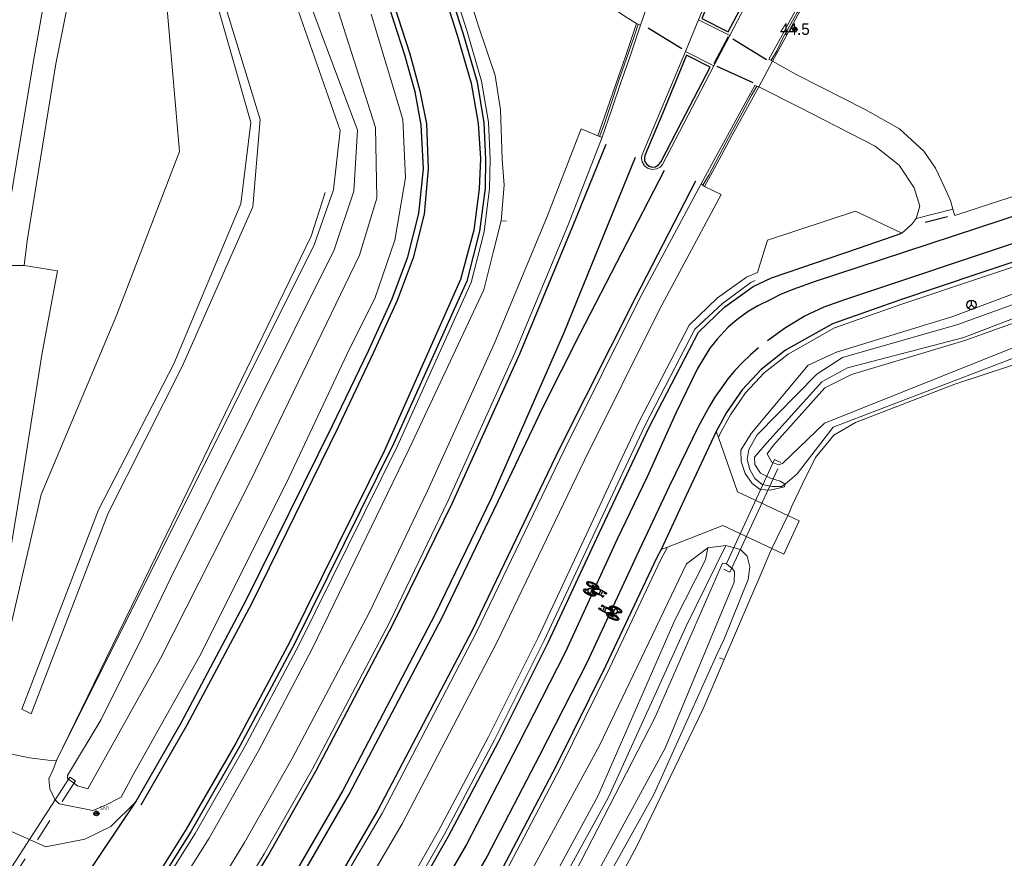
# Model space of a CAD drawing. Header units: metres. Extents: x 169249 to 194689, y 406250 to 412203.
# Tile 293 of 442: x 187762 to 187849, y 410382 to 410455. Entities that reach past the tile are written whole.
import ezdxf
from ezdxf.enums import TextEntityAlignment as Align

# ---------------------------------------------------------------- set-up
doc = ezdxf.new("R2010")
doc.units = ezdxf.units.M
doc.linetypes.add('BGT_NLCS_N264$0$AM-AS', pattern=[16, 10, -2, 2, -2])
doc.layers.get('0').update_dxf_attribs({"linetype": 'CONTINUOUS'})
for name, color, linetype, lineweight in [('BGT_NLCS_N264$0$B-WE-AM-AS_KUNSTWERK_DUIKER-GV', 252, 'BGT_NLCS_N264$0$AM-AS', 18), ('BGT_NLCS_N264$0$B-WE-FV-GELEIDING_WILDRASTER-G', 252, 'CONTINUOUS', 18), ('BGT_NLCS_N264$0$B-WE-GW-TALUD_KRUIN-G', 252, 'CONTINUOUS', 18), ('BGT_NLCS_N264$0$B-WE-GW-TALUD_TEEN-G', 252, 'CONTINUOUS', 18), ('BGT_NLCS_N264$0$B-WE-GW-WATERGANG_INSTEEK-G', 252, 'CONTINUOUS', 18), ('BGT_NLCS_N264$0$B-WE-GW-WATERGANG_SLOOT_BODEM-G', 252, 'CONTINUOUS', 18), ('BGT_NLCS_N264$0$B-WE-IE-TERREINAFSCHEIDING_KUNSTMATIG_HEKWERK-G', 252, 'BGT_NLCS_N264$0$IE-TERREINAFSCHEIDING-KUNSTMATIG', 18), ('BGT_NLCS_N264$0$B-WE-OG-BREUKLIJN-G', 252, 'CONTINUOUS', 18), ('BGT_NLCS_N264$0$B-WE-OG-TOPOGRAFIE_WEG_BERM-GV', 252, 'CONTINUOUS', 18), ('BGT_NLCS_N264$0$B-WE-OG-TOPOGRAFIE_WEG_RIJWEG-GV', 252, 'CONTINUOUS', 18), ('BGT_NLCS_N264$0$B-WE-OG-TOPOGRAFIE_WEG_RIJWIELPAD-GV', 252, 'CONTINUOUS', 18), ('BGT_NLCS_N264$0$B-WE-OG-TOPOGRAFIE_WEG_VERHARD-G', 252, 'CONTINUOUS', 18), ('BGT_NLCS_N264$0$B-WE-VW-BEWEGWIJZERING_DRAAGCONSTRUCTIE-S', 252, 'CONTINUOUS', 25), ('BGT_NLCS_N264$0$B-WE-VW-MARKERING_SYMBOOL-S', 252, 'CONTINUOUS', 25), ('BGT_NLCS_N264$0$B-WE-VW-VERKEERSTEKEN_BORD-S', 252, 'CONTINUOUS', 25), ('X-XX-AL-REFERENTIE-G', 7, 'CONTINUOUS', 18)]:
    doc.layers.add(name, color=color, linetype=linetype, lineweight=lineweight)
for name, color, linetype in [('BGT_NLCS_N264$0$B-WE-IE-MEUBILAIR_WEGMEUBILAIR-S', 252, 'CONTINUOUS'), ('BGT_NLCS_N264$0$B-WE-OG-TOPOGRAFIE_WEG_RIJWEG-G', 252, 'CONTINUOUS'), ('BGT_NLCS_N264$0$B-WE-OG-TOPOGRAFIE_WEG_VERKEERSEILAND-GV', 252, 'CONTINUOUS'), ('BGT_NLCS_N264$0$B-WE-VW-MARKERING-G', 252, 'CONTINUOUS'), ('BGT_NLCS_N264$0$Label_Puntobject', 252, 'CONTINUOUS')]:
    doc.layers.add(name, color=color, linetype=linetype)
doc.styles.add('BGT_NLCS_N264$0$NLCS-ISO', font='NLCS-ISO.ttf')
doc.styles.add('BGT_NLCS_N264$0$STANDARD', font='txt')
doc.linetypes.add('BGT_NLCS_N264$0$IE-TERREINAFSCHEIDING-KUNSTMATIG', pattern='A,4,[82,NLCS.SHX,S=0.75,R=90,X=0,Y=0],4,-2', length=10)

# ---------------------------------------------------------------- blocks, each defined once
blk = doc.blocks.new('BGT_NLCS_N264$0$SIE-WEG_WEGWIJZER-SO')
for q in [(-0.292, -0.292), (0, 0.412), (0.292, -0.292)]:
    blk.add_line((0, 0), q)
blk.add_circle((0, 0), 0.413)
blk = doc.blocks.new('BGT_NLCS_N264$0$SIE-WEG_STRAATNAAMBORD_PAAL-SO')
blk.add_line((-0.3, 0), (0.3, 0))
for radius in [0.2, 0.0745]:
    blk.add_circle((0, 0), radius)
at = {"style": 'BGT_NLCS_N264$0$NLCS-ISO'}
blk.add_attdef('STRAATNAAMBORD', (0.278, 0.289), '', height=0.35, dxfattribs=at)
blk = doc.blocks.new('BGT_NLCS_N264$0$B-SVW-MARKERING_SYMBOOL_FIETS_2.0')
at = {"flags": 128}
for points in [[(-0.294, 1.135), (-0.218, 1.908), (-0.199, 1.963, -0.414214), (-0.126, 2), (-0.089, 2), (-0.089, 1.835), (-0.126, 1.835, 0.281777), (-0.185, 1.799), (-0.203, 1.596), (0.149, 1.596), (0.159, 1.733), (0.112, 1.78), (0.112, 1.853), (0.241, 1.853, -0.548946), (0.259, 1.835), (0.223, 1.67), (0.204, 1.688), (0.186, 1.541), (0.262, 1.135)], [(-0.302, 1.145, 0.22312), (-0.365, 1.174, 0.22312), (-0.427, 1.145, 0.090648), (-0.507, 1.002, 0.047451), (-0.549, 0.828, 0.035374), (-0.566, 0.587, 0.035374), (-0.549, 0.347, 0.047451), (-0.507, 0.172, 0.090648), (-0.427, 0.029, 0.22312), (-0.365, 0, 0.22312), (-0.302, 0.029, 0.090648), (-0.222, 0.172, 0.047451), (-0.18, 0.347, 0.035374), (-0.163, 0.587, 0.035374), (-0.18, 0.828, 0.047451), (-0.222, 1.002, 0.038864), (-0.25, 1.067), (-0.242, 1.161), (0.002, 0.525), (0.002, 0.44, 0.544665), (0.057, 0.385), (0.141, 0.403, 0.008345), (0.148, 0.347, 0.047451), (0.19, 0.172, 0.090648), (0.27, 0.029, 0.22312), (0.333, 0, 0.22312), (0.395, 0.029, 0.090648), (0.475, 0.172, 0.047451), (0.517, 0.347, 0.035374), (0.534, 0.587, 0.035374), (0.517, 0.828, 0.047451), (0.475, 1.002, 0.090648), (0.395, 1.145, 0.22312), (0.333, 1.174, 0.22312), (0.27, 1.145)]]:
    blk.add_lwpolyline(points, format="xyb", dxfattribs=at)
for points in [[(-0.266, 0.883), (-0.273, 0.807), (-0.31, 0.624), (-0.346, 0.55, -0.162278), (-0.365, 0.532, -0.720759), (-0.383, 0.55), (-0.383, 0.661), (-0.346, 0.752), (-0.313, 1.004, 0.01664), (-0.327, 1.026, 0.24906), (-0.365, 1.046, 0.24906), (-0.403, 1.026, 0.080527), (-0.455, 0.912, 0.039407), (-0.482, 0.776, 0.028874), (-0.493, 0.587, 0.028874), (-0.482, 0.399, 0.039407), (-0.455, 0.263, 0.080527), (-0.403, 0.149, 0.24906), (-0.365, 0.128, 0.24906), (-0.327, 0.149, 0.080527), (-0.274, 0.263, 0.039407), (-0.247, 0.399, 0.028874), (-0.236, 0.587, 0.028874), (-0.247, 0.776, 0.030907)], [(0.216, 1.062, 0.035986), (0.19, 1.002, 0.047451), (0.148, 0.828, 0.021905), (0.133, 0.679), (0.094, 0.679), (0.168, 1.303)], [(0.461, 0.587, 0.028874), (0.45, 0.776, 0.039407), (0.423, 0.912, 0.080527), (0.371, 1.026, 0.24906), (0.333, 1.046, 0.24906), (0.295, 1.026, 0.080527), (0.242, 0.912, 0.039407), (0.215, 0.776, 0.014843), (0.207, 0.679), (0.333, 0.679, -0.414214), (0.369, 0.642), (0.369, 0.532), (0.333, 0.459), (0.213, 0.419, 0.003097), (0.215, 0.399, 0.039407), (0.242, 0.263, 0.080527), (0.295, 0.149, 0.24906), (0.333, 0.128, 0.24906), (0.371, 0.149, 0.080527), (0.423, 0.263, 0.039407), (0.45, 0.399, 0.028874)]]:
    blk.add_lwpolyline(points, format="xyb", close=True, dxfattribs=at)
blk.add_lwpolyline([(-0.231, 1.286), (0.002, 0.679), (0.039, 0.679), (0.131, 1.431), (-0.218, 1.431)], close=True, dxfattribs=at)
for centre, start, end in [((-0.652, 0.855), 38.12736, 39.6888), ((0.62, 0.855), 140.3112, 141.87264)]:
    blk.add_arc(centre, 0.455, start, end)
blk = doc.blocks.new('BGT_NLCS_N264$0$SIE-WEG_PAAL_ALGEMEEN_TYPE_02-SO')
at = {"ltscale": 0.5}
h = blk.add_hatch(color=256, dxfattribs=at)
h.paths.add_polyline_path([(0, 0), (0.1875, 0, 0.4142136), (0, 0.1875)])
h.paths.add_polyline_path([(0, -0.1875), (0, 0), (-0.1875, 0, 0.4142136)])
for p, q in [((-0.1875, 0), (0.1875, 0)), ((0, -0.1875), (0, 0.1875))]:
    blk.add_line(p, q, dxfattribs=at)
blk.add_circle((0, 0), 0.1875, dxfattribs=at)
blk = doc.blocks.new('BGT_NLCS_N264')
at = {"layer": 'BGT_NLCS_N264$0$B-WE-AM-AS_KUNSTWERK_DUIKER-GV'}
for points in [[(187823.937, 410407.08, 9.681), (187824.481, 410406.827, 9.681), (187828.955, 410416.458, 9.643), (187828.411, 410416.71, 9.643), (187823.937, 410407.08, 9.681)], [(187756.537, 410373.555, 9.871), (187757.041, 410373.229, 9.871), (187766.928, 410388.47, 9.872), (187766.425, 410388.797, 9.872), (187756.537, 410373.555, 9.871)]]:
    blk.add_polyline3d(points, dxfattribs=at)
at = {"layer": 'BGT_NLCS_N264$0$B-WE-FV-GELEIDING_WILDRASTER-G'}
for p, q in [((187804.352, 410437.702, 11.222), (187804.844, 410437.679, 11.279)), ((187828.18, 410408.884, 10.617), (187829.575, 410411.809, 10.73)), ((187829.575, 410411.809, 10.73), (187829.744, 410412.164, 10.744)), ((187829.744, 410412.164, 10.744), (187829.924, 410412.613, 10.749)), ((187828.006, 410408.52, 10.603), (187828.18, 410408.884, 10.617)), ((187823.961, 410399.145, 10.52), (187823.571, 410399.28, 10.551))]:
    blk.add_line(p, q, dxfattribs=at)
for points in [[(187804.352, 410437.702, 11.222), (187804.612, 410440.844, 11.234), (187804.454, 410443.121, 11.242), (187804.302, 410447.45, 11.273), (187803.826, 410450.485, 11.237), (187802.387, 410454.734, 11.242), (187798.008, 410468.616, 11.301), (187795.046, 410477.246, 11.227), (187794.372, 410480.189, 11.251), (187794.519, 410483.038, 11.247), (187795.71, 410485.999, 11.284), (187797.313, 410488.576, 11.279)], [(187760.116, 410355.949, 11.332), (187762.186, 410358.685, 11.349), (187767.669, 410366.329, 11.303), (187769.36, 410368.754, 11.278), (187772.691, 410373.961, 11.336), (187778.669, 410383.419, 11.396), (187783.003, 410391.108, 11.342), (187787.742, 410400.066, 11.317), (187796.255, 410417.658, 11.221), (187802.849, 410431.633, 11.268), (187803.646, 410434.906, 11.244), (187804.352, 410437.702, 11.222)], [(187823.961, 410399.145, 10.52), (187827.4, 410407.114, 10.591), (187828.006, 410408.52, 10.603)], [(187717.533, 410267.063, 10.828), (187723.916, 410271.78, 10.814), (187729.591, 410276.128, 10.837), (187735.743, 410281.02, 10.896), (187741.565, 410286.263, 10.858), (187746.857, 410291.242, 10.813), (187752.083, 410296.08, 10.803), (187757.808, 410301.708, 10.768), (187763.513, 410307.551, 10.717), (187769.203, 410313.77, 10.773), (187774.633, 410320.001, 10.796), (187779.779, 410326.238, 10.752), (187784.525, 410332.248, 10.732), (187789.594, 410339.146, 10.741), (187794.506, 410346.027, 10.716), (187798.687, 410352.179, 10.651), (187802.909, 410358.92, 10.624), (187806.574, 410365.234, 10.615), (187810.523, 410371.934, 10.651), (187816.322, 410382.772, 10.58), (187822.128, 410394.808, 10.563), (187823.961, 410399.145, 10.52)]]:
    blk.add_polyline3d(points, dxfattribs=at)
at = {"layer": 'BGT_NLCS_N264$0$B-WE-GW-TALUD_KRUIN-G'}
blk.add_line((187824.113, 410409.151, 10.908), (187822.544, 410408.96, 11.002), dxfattribs=at)
for points in [[(187769.797, 410412.002, 13.943), (187776.314, 410424.904, 14.012), (187782.505, 410438.919, 13.913), (187783.171, 410446.617, 14), (187779.266, 410459.328, 13.639), (187778.969, 410459.399, 13.61), (187778.707, 410459.11, 13.681), (187782.355, 410446.348, 14.016), (187781.471, 410439.184, 13.955), (187775.567, 410425.127, 13.971), (187768.935, 410412.305, 13.971), (187762.186, 410394.783, 12.216), (187763.022, 410394.347, 12.216), (187769.797, 410412.002, 13.943)], [(187829.352, 410414.552, 10.686), (187829.291, 410414.318, 10.759), (187828.014, 410414.029, 10.934), (187827.154, 410414.068, 10.908), (187826.439, 410414.598, 10.882), (187825.822, 410415.476, 10.955), (187825.459, 410416.556, 10.964), (187825.447, 410417.55, 11.007), (187826.339, 410419.001, 10.907), (187831.352, 410425.01, 10.963), (187833.868, 410426.145, 10.905), (187844.089, 410429.282, 10.974), (187853.473, 410432.805, 10.971), (187855.447, 410433.41, 10.974), (187857.516, 410434.251, 11.015), (187863.754, 410436.212, 10.986), (187868.837, 410439.845, 11.027), (187873.296, 410444.797, 11.033), (187875.187, 410444.791, 10.732)], [(187822.544, 410408.96, 11.002), (187820.656, 410407.552, 11.078), (187813.018, 410391.562, 11.197), (187805.098, 410377.005, 11.228), (187796.452, 410362.269, 11.218), (187786.467, 410347.519, 11.275), (187775.272, 410332.721, 11.252), (187762.677, 410317.489, 11.212), (187750.976, 410305.405, 11.194), (187737.08, 410292.179, 11.229), (187721.937, 410279.512, 11.204), (187707.394, 410268.937, 11.2), (187705.405, 410266.681, 11.215), (187703.785, 410264.286, 11.203), (187702.755, 410261.044, 11.124), (187702.875, 410256.53, 10.776), (187703.333, 410254.528, 10.757), (187703.573, 410254.146, 10.754)]]:
    blk.add_polyline3d(points, dxfattribs=at)
at = {"layer": 'BGT_NLCS_N264$0$B-WE-GW-TALUD_TEEN-G'}
blk.add_polyline3d([(187765.242, 410390.264, 10.807), (187764.511, 410390.295, 10.828), (187762.863, 410390.488, 11.045), (187761.189, 410390.83, 11.082), (187760.113, 410391.436, 11.039), (187759.271, 410392.546, 10.902), (187759.981, 410396.781, 11.09), (187763.888, 410413.642, 10.784), (187770.524, 410429.366, 10.757), (187776.06, 410443.802, 10.806), (187774.582, 410461.044, 10.901), (187775.155, 410462.696, 11.02), (187775.876, 410463.598, 11.059), (187777.614, 410464.886, 11.04), (187779.357, 410465.008, 10.926), (187780.709, 410464.632, 10.884), (187782.283, 410463.839, 10.806), (187783.447, 410462.95, 10.778), (187784.463, 410462.086, 10.77)], dxfattribs=at)
at = {"layer": 'BGT_NLCS_N264$0$B-WE-GW-WATERGANG_INSTEEK-G'}
for points in [[(187765.242, 410390.264, 10.807), (187764.947, 410389.454, 10.798), (187764.562, 410388.653, 10.838), (187764.658, 410387.754, 10.884), (187765.112, 410386.826, 10.958), (187765.476, 410386.454, 10.96), (187768.449, 410385.87, 11.033), (187769.507, 410386.311, 11.1), (187770.925, 410387.048, 11.166), (187772.03, 410389.05, 11.172), (187777.988, 410399.73, 11.166), (187785.671, 410415.104, 11.084), (187791.033, 410426.458, 11.118), (187793.259, 410430.867, 11.064), (187795.017, 410436.001, 11.032), (187795.939, 410441.475, 11.045), (187795.723, 410446.6, 11.059), (187792.92, 410455.854, 10.996)], [(187784.463, 410462.086, 10.77), (187790.189, 410445.642, 10.8), (187789.616, 410440.425, 10.8), (187787.899, 410435.589, 10.8), (187765.242, 410390.264, 10.807)], [(187829.352, 410414.552, 10.686), (187828.909, 410414.81, 10.649), (187828.055, 410415.07, 10.623), (187827.173, 410415.523, 10.664), (187826.671, 410416.275, 10.576), (187826.649, 410416.936, 10.655), (187827.714, 410418.19, 10.612), (187832.554, 410423.534, 10.576), (187834.835, 410424.768, 10.599), (187845.048, 410427.449, 10.587), (187855.527, 410431.444, 10.673), (187856.969, 410431.917, 10.673), (187858.519, 410432.433, 10.653), (187865.196, 410434.569, 10.596), (187869.638, 410437.691, 10.625), (187873.307, 410441.952, 10.679), (187875.187, 410444.791, 10.732)], [(187873.014, 410435.672, 10.762), (187866.569, 410431.474, 10.734), (187850.085, 410425.883, 10.73), (187833.572, 410419.547, 10.737), (187830.395, 410415.443, 10.679), (187829.352, 410414.552, 10.686)], [(187824.113, 410409.151, 10.908), (187820.628, 410402.08, 10.55), (187813.801, 410387.026, 10.555), (187805.554, 410372.046, 10.503), (187796.78, 410357.491, 10.564), (187788.765, 410345.584, 10.579), (187779.458, 410332.918, 10.529), (187768.442, 410319.618, 10.513), (187756.362, 410306.718, 10.513), (187745.314, 410296.193, 10.502), (187731.974, 410284.045, 10.503), (187717.969, 410272.754, 10.538), (187707.634, 410265.179, 10.488), (187705.684, 410262.844, 10.575), (187704.175, 410259.637, 10.626), (187703.894, 410257.194, 10.585), (187703.944, 410253.557, 10.75)], [(187760.638, 410306.58, 10.554), (187771.579, 410318.099, 10.632), (187782.15, 410330.75, 10.595), (187792.628, 410345.205, 10.583), (187801.611, 410359.062, 10.515), (187809.805, 410372.965, 10.515), (187817.798, 410387.259, 10.477), (187823.341, 410399.566, 10.546), (187823.96, 410400.876, 10.592), (187826.084, 410406.178, 10.638), (187826.237, 410407.283, 10.692), (187826.002, 410408.216, 10.799), (187825.399, 410408.812, 10.877), (187824.113, 410409.151, 10.908)]]:
    blk.add_polyline3d(points, dxfattribs=at)
at = {"layer": 'BGT_NLCS_N264$0$B-WE-GW-WATERGANG_SLOOT_BODEM-G'}
for points in [[(187787.707, 410463.422, 10.019), (187793.299, 410445.909, 10.086), (187793.427, 410439.703, 9.925), (187791.912, 410434.669, 10.082), (187782.341, 410414.895, 10.069), (187774.391, 410399.235, 10.085), (187767.991, 410387.76, 10.051), (187767.107, 410388.039, 9.927), (187766.747, 410388.301, 9.828), (187766.204, 410388.666, 9.91), (187766.227, 410388.948, 10.055), (187769.187, 410393.862, 10.044), (187772.893, 410401.345, 10.043), (187775.292, 410406.303, 10.06), (187789.68, 410435.16, 10.05), (187791.398, 410440.313, 9.95), (187791.716, 410445.658, 10.09), (187785.243, 410462.972, 10.019)], [(187872.261, 410436.379, 10.169), (187865.978, 410432.126, 10.068), (187849.745, 410426.672, 10.075), (187832.804, 410419.925, 10.022), (187829.111, 410416.373, 9.74), (187828.761, 410416.234, 9.738), (187828.176, 410416.471, 9.722), (187827.759, 410417.211, 9.839), (187828.301, 410417.987, 9.915), (187832.815, 410423.003, 9.933), (187835.169, 410424.197, 9.921), (187845.137, 410427.166, 10.032), (187856.283, 410431.177, 10.115), (187858.08, 410431.702, 10.083), (187858.692, 410431.886, 10.055), (187865.373, 410434.172, 10.042), (187869.833, 410437.288, 10.103), (187873.572, 410441.797, 10.192), (187874.545, 410441.202, 9.778), (187874.991, 410440.942, 9.836), (187875.651, 410439.979, 10.171), (187872.261, 410436.379, 10.169)], [(187809.873, 410378.491, 9.715), (187817.869, 410393.997, 9.64), (187823.816, 410407.617, 9.619), (187824.138, 410407.587, 9.676), (187824.687, 410407.144, 9.762), (187824.875, 410406.883, 9.864), (187824.862, 410405.948, 9.775), (187818.778, 410391.335, 9.833), (187810.102, 410375.409, 9.762)]]:
    blk.add_polyline3d(points, dxfattribs=at)
at = {"layer": 'BGT_NLCS_N264$0$B-WE-IE-TERREINAFSCHEIDING_KUNSTMATIG_HEKWERK-G'}
blk.add_polyline3d([(187829.924, 410412.613, 10.749), (187830.88, 410414.632, 10.691), (187832.017, 410416.894, 10.728), (187833.635, 410418.869, 10.691), (187835.516, 410419.957, 10.767), (187844.256, 410423.334, 10.732), (187858.438, 410427.995, 10.785), (187867.024, 410430.796, 10.919), (187869.381, 410432.076, 10.902), (187873.928, 410435.87, 10.878), (187877.926, 410440.377, 10.91), (187881.435, 410439.667, 10.963)], dxfattribs=at)
at = {"layer": 'BGT_NLCS_N264$0$B-WE-OG-BREUKLIJN-G'}
for points in [[(187828.111, 410451.815, 11.604), (187828.609, 410452.63, 11.714), (187829.179, 410453.802, 11.718), (187830.393, 410456.01, 11.75), (187831.652, 410458.038, 11.803), (187833.28, 410459.809, 11.827), (187835.226, 410461.32, 11.872), (187837.403, 410462.312, 11.887), (187839.66, 410462.881, 11.898), (187842.197, 410463.43, 11.897), (187844.686, 410464.234, 11.902), (187846.994, 410465.018, 11.894), (187849.35, 410465.5, 11.871), (187851.815, 410465.541, 11.832), (187854.207, 410465.177, 11.793), (187856.649, 410464.353, 11.732), (187857.714, 410463.819, 11.58)], [(187816.41, 410454.995, 11.552), (187816.08, 410453.987, 11.686), (187815.527, 410452.378, 11.665), (187814.719, 410450.076, 11.648), (187813.908, 410447.656, 11.639), (187813.382, 410446.075, 11.622), (187813.015, 410445.121, 11.452)], [(187822.091, 410440.845, 11.486), (187822.637, 410441.713, 11.634), (187823.217, 410442.819, 11.634), (187824.361, 410444.986, 11.651), (187825.562, 410447.187, 11.668), (187826.356, 410448.682, 11.685), (187826.843, 410449.54, 11.552)], [(187875.187, 410444.791, 10.732), (187873.884, 410444.527, 10.862), (187869.571, 410439.339, 10.74), (187864.25, 410435.371, 10.636), (187858.11, 410433.368, 10.703), (187856.58, 410432.836, 10.721), (187854.335, 410432.123, 10.726), (187844.522, 410428.579, 10.676), (187834.384, 410425.689, 10.686), (187832.112, 410424.205, 10.643), (187826.887, 410418.876, 10.713), (187826.159, 410417.595, 10.779), (187825.994, 410416.711, 10.802), (187826.23, 410415.848, 10.711), (187826.667, 410415.055, 10.747), (187827.322, 410414.515, 10.775), (187828.206, 410414.338, 10.786), (187829.03, 410414.356, 10.747), (187829.352, 410414.552, 10.686)], [(187788.886, 410440.177, 9.925), (187787.655, 410436.361, 10.082), (187773.493, 410407.176, 10.06), (187765.242, 410390.264, 10.807)], [(187822.544, 410408.96, 11.002), (187822.341, 410407.886, 10.71), (187819.636, 410402.594, 10.684), (187812.862, 410387.122, 10.643), (187804.858, 410372.388, 10.562), (187795.797, 410357.628, 10.605), (187787.904, 410346.006, 10.626), (187778.584, 410333.553, 10.631), (187767.342, 410319.939, 10.63), (187755.56, 410307.315, 10.579), (187744.497, 410296.454, 10.607), (187731.06, 410284.512, 10.599), (187717.385, 410273.608, 10.607), (187706.979, 410265.402, 10.557), (187705.306, 410263.492, 10.617), (187703.794, 410259.669, 10.679), (187703.491, 410257.265, 10.607), (187703.573, 410254.146, 10.754)]]:
    blk.add_polyline3d(points, dxfattribs=at)
at = {"layer": 'BGT_NLCS_N264$0$B-WE-OG-TOPOGRAFIE_WEG_BERM-GV'}
for p, q in [((187812.877, 410445.162, 11.434), (187813.015, 410445.121, 11.452)), ((187813.015, 410445.121, 11.452), (187813.255, 410445.049, 11.483)), ((187821.942, 410440.952, 11.484), (187822.091, 410440.845, 11.486)), ((187822.091, 410440.845, 11.486), (187822.25, 410440.729, 11.488))]:
    blk.add_line(p, q, dxfattribs=at)
for points in [[(187828.238, 410451.732, 11.571), (187829.411, 410453.862, 11.586), (187830.581, 410456.02, 11.615), (187831.759, 410458.055, 11.643), (187833.423, 410459.806, 11.677), (187835.459, 410461.238, 11.7), (187837.605, 410462.173, 11.716), (187839.862, 410462.719, 11.727), (187842.377, 410463.238, 11.73), (187844.935, 410464.067, 11.731), (187847.22, 410464.813, 11.723), (187849.548, 410465.319, 11.705), (187851.97, 410465.307, 11.686), (187854.357, 410464.88, 11.641), (187856.571, 410464.087, 11.56), (187857.475, 410463.813, 11.571), (187857.673, 410463.753, 11.574), (187857.714, 410463.819, 11.58)], [(187816.254, 410455.055, 11.551), (187815.293, 410452.145, 11.507), (187814.465, 410449.8, 11.498), (187813.668, 410447.426, 11.491), (187812.877, 410445.162, 11.434)], [(187822.25, 410440.729, 11.488), (187823.508, 410443.035, 11.505), (187824.665, 410445.236, 11.518), (187825.874, 410447.391, 11.522), (187827.023, 410449.475, 11.537)], [(187762.487, 410354.153, 11.563), (187762.493, 410354.161, 11.563), (187764.252, 410356.457, 11.567), (187770.918, 410365.928, 11.571), (187774.409, 410371.255, 11.584), (187777.27, 410375.622, 11.595), (187781.784, 410383.053, 11.61), (187785.982, 410390.426, 11.574), (187792.766, 410403.301, 11.545), (187797.874, 410413.95, 11.487), (187803.765, 410426.949, 11.477), (187808.398, 410438.082, 11.502), (187811.391, 410445.774, 11.483), (187812.877, 410445.162, 11.434)], [(187822.25, 410440.729, 11.488), (187823.705, 410440.008, 11.484), (187818.296, 410429.911, 11.467), (187811.698, 410416.647, 11.463), (187803.965, 410400.64, 11.642), (187795.663, 410384.683, 11.743), (187788.122, 410371.869, 11.748), (187783.981, 410365.192, 11.75), (187783.334, 410364.149, 11.75), (187774.805, 410351.902, 11.741), (187771.378, 410347.416, 11.739)], [(187839.593, 410436.61, 11.262), (187835.514, 410438.535, 11.364), (187827.79, 410435.994, 11.307), (187826.906, 410433.157, 11.272)], [(187773.91, 410345.497, 11.499), (187776.426, 410348.817, 11.492), (187784.622, 410360.542, 11.529), (187793.268, 410374.292, 11.505), (187798.86, 410384.074, 11.537), (187803.233, 410392.342, 11.522), (187807.605, 410401.074, 11.451), (187812.086, 410410.654, 11.353), (187814.74, 410416.336, 11.313), (187816.482, 410420.002, 11.287), (187820.897, 410428.513, 11.271), (187823.399, 410430.922, 11.264), (187825.943, 410432.747, 11.257), (187826.906, 410433.157, 11.272)]]:
    blk.add_polyline3d(points, dxfattribs=at)
at = {"layer": 'BGT_NLCS_N264$0$B-WE-OG-TOPOGRAFIE_WEG_RIJWEG-G'}
blk.add_line((187761.836, 410371.177, 11.196), (187772.23, 410386.611, 11.194), dxfattribs=at)
for points in [[(187797.069, 410490.198, 11.343), (187796.391, 410489.736, 11.336), (187795.351, 410488.487, 11.328), (187794.45, 410487.027, 11.285), (187793.573, 410485.066, 11.27), (187793.121, 410483.312, 11.263), (187792.904, 410481.525, 11.261), (187792.979, 410479.878, 11.251), (187793.547, 410477.42, 11.247), (187796.619, 410467.834, 11.274), (187800.996, 410454.232, 11.277), (187802.235, 410449.889, 11.264), (187802.85, 410446.324, 11.26), (187802.997, 410443.108, 11.255), (187802.945, 410440.576, 11.272), (187802.462, 410436.804, 11.262), (187801.336, 410432.399, 11.276), (187794.893, 410418.084, 11.312), (187786.206, 410400.571, 11.349), (187781.391, 410391.57, 11.358), (187777.107, 410384.05, 11.376), (187769.552, 410372.001, 11.356)], [(187772.23, 410386.611, 11.194), (187776.228, 410393.577, 11.206), (187781.945, 410404.341, 11.219), (187789.525, 410419.706, 11.161), (187792.677, 410426.267, 11.138), (187794.774, 410430.831, 11.127), (187796.153, 410434.538, 11.136), (187797.133, 410438.336, 11.139), (187797.517, 410442.26, 11.123), (187797.335, 410446.138, 11.132), (187796.783, 410449.031, 11.138), (187795.883, 410452.258, 11.129), (187791.698, 410465.245, 11.099), (187787.831, 410477.463, 11.118), (187787.419, 410480.055, 11.101), (187787.537, 410482.897, 11.133)], [(187794.126, 410373.777, 11.505), (187799.737, 410383.592, 11.537), (187804.123, 410391.885, 11.522), (187808.505, 410400.639, 11.451), (187812.992, 410410.23, 11.353), (187815.644, 410415.909, 11.313), (187817.378, 410419.557, 11.287), (187821.709, 410427.906, 11.271), (187824.041, 410430.151, 11.264), (187826.526, 410431.934, 11.257), (187828.137, 410432.691, 11.248), (187835.803, 410435.282, 11.259), (187839.593, 410436.61, 11.262)], [(187854.594, 410435.79, 11.135), (187846.387, 410433.06, 11.112), (187839.483, 410430.751, 11.12), (187833.516, 410428.645, 11.124), (187829.377, 410426.32, 11.108), (187827.229, 410424.619, 11.12), (187825.549, 410422.841, 11.13), (187824.182, 410420.85, 11.133), (187823.273, 410419.178, 11.134)], [(187823.273, 410419.178, 11.134), (187820.631, 410413.559, 11.168), (187818.441, 410408.811, 11.204)], [(187818.441, 410408.811, 11.204), (187818.052, 410408.099, 11.22), (187813.526, 410398.536, 11.291), (187809.233, 410389.838, 11.37), (187804.445, 410380.736, 11.394), (187798.707, 410370.888, 11.39), (187789.991, 410356.895, 11.384), (187781.816, 410345.228, 11.397), (187775.561, 410336.953, 11.363), (187768.516, 410328.294, 11.361), (187761.895, 410320.645, 11.378), (187746.698, 410304.687, 11.337), (187739.312, 410297.692, 11.35), (187731.044, 410290.424, 11.354), (187723.179, 410283.847, 11.346), (187715.318, 410277.666, 11.339), (187707.299, 410271.802, 11.341), (187704.63, 410269.927, 11.39)]]:
    blk.add_polyline3d(points, dxfattribs=at)
at = {"layer": 'BGT_NLCS_N264$0$B-WE-OG-TOPOGRAFIE_WEG_RIJWEG-GV'}
for p, q in [((187817.444, 410457.325, 11.558), (187816.629, 410454.91, 11.553)), ((187820.562, 410452.578, 11.657), (187821.712, 410455.367, 11.661)), ((187824.475, 410453.994, 11.662), (187823.061, 410451.335, 11.662)), ((187816.722, 410443.431, 11.603), (187820.562, 410452.578, 11.657)), ((187823.061, 410451.335, 11.662), (187818.544, 410442.646, 11.578)), ((187826.843, 410449.54, 11.552), (187827.023, 410449.475, 11.537)), ((187844.092, 410438.736, 11.266), (187840.876, 410437.91, 11.277))]:
    blk.add_line(p, q, dxfattribs=at)
for points in [[(187821.712, 410455.367, 11.661), (187823.703, 410460.12, 11.725), (187824.491, 410461.974, 11.729), (187825.316, 410463.808, 11.741), (187826.178, 410465.816, 11.792), (187827.936, 410464.889, 11.79), (187829.695, 410463.962, 11.788), (187828.727, 410462.082, 11.75), (187827.809, 410460.306, 11.717), (187826.853, 410458.553, 11.696), (187824.475, 410453.994, 11.662)], [(187828.238, 410451.732, 11.571), (187827.913, 410451.901, 11.589), (187829.07, 410454.022, 11.607), (187830.273, 410456.252, 11.628), (187831.57, 410458.296, 11.679), (187833.238, 410460.091, 11.718), (187835.284, 410461.628, 11.753), (187837.467, 410462.561, 11.749), (187837.661, 410462.61, 11.75), (187839.798, 410463.145, 11.763), (187842.28, 410463.686, 11.776), (187844.784, 410464.473, 11.762), (187847.11, 410465.238, 11.767), (187847.121, 410465.242, 11.767), (187849.43, 410465.719, 11.734), (187852.047, 410465.738, 11.709), (187854.428, 410465.353, 11.662), (187856.935, 410464.484, 11.602), (187857.847, 410464.032, 11.6)], [(187816.629, 410454.91, 11.553), (187815.693, 410452.187, 11.536), (187814.898, 410449.867, 11.523), (187814.081, 410447.506, 11.506), (187813.255, 410445.049, 11.483)], [(187821.942, 410440.952, 11.484), (187823.075, 410443.011, 11.512), (187824.269, 410445.213, 11.535), (187825.465, 410447.401, 11.549), (187826.682, 410449.598, 11.567), (187826.843, 410449.54, 11.552)], [(187813.255, 410445.049, 11.483), (187810.253, 410437.335, 11.502), (187805.6, 410426.152, 11.477), (187799.687, 410413.105, 11.487), (187794.553, 410402.402, 11.545), (187787.736, 410389.465, 11.574), (187783.508, 410382.039, 11.61), (187778.962, 410374.554, 11.595), (187776.082, 410370.159, 11.584), (187772.573, 410364.804, 11.571), (187765.864, 410355.273, 11.567), (187764.081, 410352.945, 11.563)], [(187818.544, 410442.646, 11.578), (187818.351, 410442.418, 11.6), (187818.015, 410442.261, 11.612), (187817.631, 410442.198, 11.619), (187817.285, 410442.294, 11.62), (187816.968, 410442.52, 11.619), (187816.764, 410442.888, 11.61), (187816.71, 410443.167, 11.6), (187816.722, 410443.431, 11.603)], [(187769.784, 410348.624, 11.739), (187773.189, 410353.081, 11.741), (187781.662, 410365.248, 11.75), (187782.281, 410366.246, 11.75), (187786.41, 410372.903, 11.748), (187793.913, 410385.652, 11.743), (187802.177, 410401.537, 11.642), (187809.902, 410417.527, 11.463), (187816.519, 410430.829, 11.467), (187821.942, 410440.952, 11.484)], [(187852.666, 410440.915, 11.265), (187844.263, 410438.174, 11.265), (187844.092, 410438.736, 11.266)], [(187840.876, 410437.91, 11.277), (187840.513, 410437.443, 11.287), (187840.086, 410437.067, 11.292), (187839.593, 410436.61, 11.262)]]:
    blk.add_polyline3d(points, dxfattribs=at)
at = {"layer": 'BGT_NLCS_N264$0$B-WE-OG-TOPOGRAFIE_WEG_RIJWIELPAD-GV'}
for p, q in [((187824.475, 410453.994, 11.662), (187821.712, 410455.367, 11.661)), ((187816.254, 410455.055, 11.551), (187816.41, 410454.995, 11.552)), ((187816.41, 410454.995, 11.552), (187816.629, 410454.91, 11.553)), ((187820.562, 410452.578, 11.657), (187823.061, 410451.335, 11.662)), ((187828.238, 410451.732, 11.571), (187827.023, 410449.475, 11.537))]:
    blk.add_line(p, q, dxfattribs=at)
for points in [[(187799.834, 410490.159, 11.392), (187800.845, 410489.353, 11.407), (187802.087, 410487.537, 11.399), (187803.053, 410484.939, 11.392), (187804.122, 410481.752, 11.371), (187805.745, 410476.66, 11.43), (187809.298, 410465.356, 11.474), (187810.64, 410461.453, 11.486), (187812.087, 410458.704, 11.477), (187813.814, 410456.649, 11.496), (187815.369, 410455.611, 11.525), (187816.254, 410455.055, 11.551)], [(187844.092, 410438.736, 11.266), (187843.881, 410439.491, 11.264), (187843.309, 410440.769, 11.297), (187842.558, 410442.327, 11.342), (187841.528, 410443.818, 11.325), (187839.383, 410445.776, 11.378), (187836.389, 410447.489, 11.411), (187830.367, 410450.547, 11.477), (187828.238, 410451.732, 11.571)], [(187827.023, 410449.475, 11.537), (187830.574, 410447.677, 11.437), (187837.262, 410444.274, 11.366), (187839.363, 410442.598, 11.354), (187840.695, 410440.598, 11.319), (187841.198, 410438.99, 11.271), (187840.876, 410437.91, 11.277)]]:
    blk.add_polyline3d(points, dxfattribs=at)
at = {"layer": 'BGT_NLCS_N264$0$B-WE-OG-TOPOGRAFIE_WEG_VERHARD-G'}
for p, q in [((187762.4, 410433.76, 11.017), (187760.209, 410433.776, 11.021)), ((187823.463, 410418.642, 11.117), (187823.273, 410419.178, 11.134)), ((187818.441, 410408.811, 11.204), (187818.977, 410409.017, 11.181))]:
    blk.add_line(p, q, dxfattribs=at)
for points in [[(187797.069, 410490.198, 11.343), (187797.247, 410489.836, 11.343), (187796.663, 410489.437, 11.336), (187795.676, 410488.252, 11.328), (187794.804, 410486.84, 11.285), (187793.952, 410484.934, 11.27), (187793.515, 410483.237, 11.263), (187793.305, 410481.51, 11.261), (187793.377, 410479.933, 11.251), (187793.933, 410477.526, 11.247), (187797, 410467.957, 11.274), (187801.379, 410454.348, 11.277), (187802.625, 410449.978, 11.264), (187803.248, 410446.368, 11.26), (187803.397, 410443.113, 11.255), (187803.344, 410440.546, 11.272), (187802.856, 410436.729, 11.262), (187801.715, 410432.266, 11.276), (187795.255, 410417.913, 11.312), (187786.561, 410400.388, 11.349), (187781.741, 410391.377, 11.358), (187777.45, 410383.845, 11.376), (187769.886, 410371.782, 11.356)], [(187778.693, 410488.317, 11.078), (187775.194, 410482.051, 11.141), (187771.952, 410475.224, 11.166), (187769.175, 410467.918, 11.336), (187767.806, 410464.593, 11.336), (187765.187, 410451.5, 11.147), (187762.659, 410435.932, 10.922), (187762.4, 410433.76, 11.017)], [(187776.472, 410487.778, 11.107), (187773.547, 410483.117, 11.156), (187769.884, 410475.752, 11.145), (187766.899, 410467.92, 11.102), (187764.659, 410459.844, 11.06), (187763.183, 410451.594, 11.017), (187760.265, 410434.114, 11.021), (187760.209, 410433.776, 11.021)], [(187823.463, 410418.642, 11.117), (187823.63, 410418.997, 11.134), (187824.523, 410420.641, 11.133), (187825.861, 410422.589, 11.13), (187827.5, 410424.324, 11.12), (187829.601, 410425.987, 11.108), (187833.682, 410428.28, 11.124), (187839.613, 410430.372, 11.12), (187846.513, 410432.681, 11.112), (187854.722, 410435.411, 11.135), (187855.509, 410435.679, 11.136), (187860.806, 410437.506, 11.131), (187863.979, 410438.681, 11.138), (187866.422, 410440.112, 11.152), (187868.544, 410442.099, 11.178), (187869.918, 410443.861, 11.183)], [(187762.4, 410433.76, 11.017), (187765.349, 410433.293, 10.975), (187763.958, 410425.908, 10.993), (187762.281, 410415.328, 10.984), (187760.349, 410403.613, 10.977), (187758.619, 410392.422, 10.939), (187757.901, 410388.273, 10.991), (187759.056, 410385.587, 11.026), (187760.749, 410384.242, 11.056), (187764.297, 410382.68, 11.096), (187767.752, 410383.338, 11.169), (187770.025, 410384.459, 11.183), (187772.23, 410386.611, 11.194)], [(187793.783, 410373.983, 11.505), (187799.386, 410383.785, 11.537), (187803.767, 410392.068, 11.522), (187808.145, 410400.813, 11.451), (187812.629, 410410.4, 11.353), (187815.283, 410416.08, 11.313), (187817.02, 410419.735, 11.287), (187821.391, 410428.162, 11.271), (187823.839, 410430.423, 11.264), (187826.309, 410432.274, 11.257), (187826.687, 410432.452, 11.263)], [(187829.575, 410411.809, 10.746), (187825.151, 410413.889, 10.966), (187823.463, 410418.642, 11.117)], [(187828.18, 410408.884, 10.799), (187829.21, 410408.403, 10.756), (187830.571, 410411.34, 10.696), (187829.575, 410411.809, 10.746)], [(187818.977, 410409.017, 11.181), (187823.861, 410410.902, 10.978), (187828.18, 410408.884, 10.799)], [(187804.795, 410380.542, 11.394), (187809.589, 410389.656, 11.37), (187813.886, 410398.362, 11.291), (187818.408, 410407.917, 11.22), (187818.798, 410408.631, 11.204), (187818.977, 410409.017, 11.181)]]:
    blk.add_polyline3d(points, dxfattribs=at)
at = {"layer": 'BGT_NLCS_N264$0$B-WE-OG-TOPOGRAFIE_WEG_VERKEERSEILAND-GV'}
for points in [[(187823.927, 410460.064, 11.801), (187822.002, 410455.487, 11.744), (187824.34, 410454.315, 11.776), (187827.083, 410459.515, 11.796), (187828.05, 410461.293, 11.836), (187829.441, 410463.853, 11.896), (187826.338, 410465.502, 11.867), (187825.537, 410463.738, 11.864), (187824.722, 410461.9, 11.841), (187823.927, 410460.064, 11.801)], [(187820.666, 410452.252, 11.728), (187818.577, 410447.186, 11.726), (187817.008, 410443.436, 11.708), (187816.963, 410443.204, 11.71), (187816.972, 410442.954, 11.675), (187817.141, 410442.696, 11.711), (187817.369, 410442.501, 11.703), (187817.653, 410442.43, 11.695), (187817.94, 410442.447, 11.695), (187818.206, 410442.612, 11.709), (187818.405, 410442.846, 11.688), (187820.266, 410446.433, 11.722), (187822.744, 410451.203, 11.742), (187820.666, 410452.252, 11.728)]]:
    blk.add_polyline3d(points, dxfattribs=at)
at = {"layer": 'BGT_NLCS_N264$0$B-WE-VW-MARKERING-G', "linetype": 'Continuous'}
for p, q in [((187820.237, 410452.805, 11.645), (187817.286, 410454.622, 11.59)), ((187824.319, 410453.885, 11.668), (187823.079, 410451.508, 11.668)), ((187824.729, 410453.697, 11.661), (187827.711, 410451.894, 11.586)), ((187826.539, 410449.827, 11.576), (187823.348, 410451.272, 11.656)), ((187843.611, 410438.064, 11.269), (187841.651, 410437.544, 11.276))]:
    blk.add_line(p, q, dxfattribs=at)
at = {"layer": 'BGT_NLCS_N264$0$B-WE-VW-MARKERING-G'}
for points in [[(187792.225, 410492.689, 11.243), (187790.152, 410489.154, 11.183), (187789.666, 410488.199, 11.162), (187788.367, 410484.34, 11.135), (187788.122, 410482.667, 11.135), (187788.026, 410480.226, 11.134), (187788.454, 410477.228, 11.124), (187788.742, 410476.198, 11.126), (187789.63, 410473.278, 11.115), (187792.072, 410465.508, 11.11), (187796.314, 410452.39, 11.14), (187797.211, 410449.137, 11.147), (187797.782, 410446.22, 11.152), (187797.951, 410442.261, 11.145), (187797.582, 410438.292, 11.144), (187796.622, 410434.437, 11.147), (187795.223, 410430.69, 11.144), (187793.115, 410426.065, 11.162), (187790.033, 410419.564, 11.174), (187782.423, 410404.091, 11.24), (187776.713, 410393.363, 11.234), (187772.674, 410386.333, 11.239)], [(187795.669, 410489.871, 11.314), (187794.881, 410488.834, 11.302), (187793.868, 410487.19, 11.276), (187793.079, 410485.254, 11.261), (187792.602, 410483.384, 11.246), (187792.459, 410481.592, 11.246), (187792.489, 410479.657, 11.231), (187793.069, 410477.379, 11.24), (187796.015, 410468.099, 11.274), (187800.481, 410454.027, 11.266), (187801.732, 410449.79, 11.254), (187802.325, 410446.258, 11.244), (187802.531, 410443.171, 11.249), (187802.411, 410440.506, 11.256), (187801.943, 410436.888, 11.264), (187800.786, 410432.537, 11.269), (187794.096, 410417.5, 11.3), (187785.799, 410400.739, 11.326), (187781.032, 410391.792, 11.349), (187776.648, 410384.228, 11.348), (187769.181, 410372.273, 11.345)], [(187816.161, 410443.274, 11.586), (187809.869, 410427.857, 11.549), (187803.524, 410413.36, 11.556), (187798.539, 410403.067, 11.618), (187790.421, 410387.619, 11.667), (187783.124, 410375.006, 11.676), (187778.893, 410368.384, 11.661), (187778.246, 410367.371, 11.659), (187770.532, 410356.184, 11.643), (187760.027, 410342.404, 11.654), (187751.804, 410332.58, 11.631), (187740.586, 410320.611, 11.621), (187729.084, 410309.364, 11.606), (187716.044, 410298.065, 11.603), (187711.95, 410294.903, 11.6), (187699.468, 410285.262, 11.59), (187685.678, 410276.003, 11.582)], [(187686.081, 410275.587, 11.595), (187699.797, 410284.686, 11.612), (187712.355, 410294.389, 11.616), (187716.47, 410297.569, 11.617), (187729.457, 410308.866, 11.627), (187741.109, 410320.186, 11.636), (187752.21, 410332.085, 11.656), (187760.567, 410342.026, 11.67), (187771.033, 410355.739, 11.667), (187778.771, 410366.993, 11.666), (187779.439, 410368.04, 11.668), (187783.621, 410374.584, 11.68), (187790.966, 410387.243, 11.685), (187799.158, 410402.84, 11.624), (187804.102, 410413.066, 11.562), (187808.046, 410421.343, 11.544), (187811.274, 410427.726, 11.54), (187818.74, 410442.139, 11.604)], [(187827.779, 410427.165, 11.169), (187829.356, 410428.322, 11.162), (187831.001, 410429.304, 11.154), (187832.778, 410430.124, 11.157), (187834.598, 410430.783, 11.162), (187850.652, 410436.141, 11.162), (187854.015, 410437.329, 11.174)]]:
    blk.add_polyline3d(points, dxfattribs=at)
at = {"layer": 'BGT_NLCS_N264$0$B-WE-VW-MARKERING-G', "linetype": 'Continuous'}
for points in [[(187688.427, 410281.228, 11.487), (187695.62, 410286.136, 11.504), (187704.416, 410292.57, 11.512), (187710.193, 410297.13, 11.517), (187714.145, 410300.249, 11.52), (187720.735, 410305.87, 11.536), (187727.251, 410311.68, 11.542), (187734.471, 410318.606, 11.554), (187741.766, 410326.015, 11.543), (187747.772, 410332.545, 11.544), (187755.318, 410341.217, 11.566), (187760.808, 410348.091, 11.564), (187766.115, 410355.033, 11.571), (187772.91, 410364.595, 11.582), (187776.418, 410369.947, 11.591), (187779.283, 410374.316, 11.597), (187783.836, 410381.841, 11.612), (187788.052, 410389.325, 11.582), (187794.87, 410402.258, 11.551), (187800.051, 410412.844, 11.493), (187806.011, 410426.003, 11.481), (187810.659, 410437.221, 11.507), (187813.593, 410444.443, 11.509)], [(187821.46, 410441.192, 11.498), (187816.196, 410431.021, 11.477), (187809.51, 410417.756, 11.487), (187801.817, 410401.695, 11.644), (187793.52, 410385.886, 11.736), (187786.097, 410373.106, 11.738), (187781.895, 410366.49, 11.74), (187781.285, 410365.53, 11.74), (187772.873, 410353.349, 11.727), (187762.838, 410340.239, 11.733), (187754.31, 410330.148, 11.719), (187743.083, 410318.07, 11.721), (187731.45, 410306.768, 11.699), (187717.985, 410295.061, 11.691), (187714.152, 410292.112, 11.685), (187701.592, 410282.451, 11.667), (187686.797, 410272.512, 11.65)], [(187853.257, 410439.343, 11.225), (187850.639, 410438.481, 11.229), (187837.705, 410434.242, 11.225), (187831.985, 410432.374, 11.218), (187830.028, 410431.661, 11.222), (187828.916, 410431.234, 11.227), (187828.011, 410430.76, 11.23), (187826.95, 410430.225, 11.228), (187826.089, 410429.718, 11.227), (187825.094, 410428.986, 11.23), (187824.336, 410428.361, 11.236), (187823.352, 410427.29, 11.227), (187822.722, 410426.519, 11.228), (187822.12, 410425.54, 11.235), (187821.623, 410424.717, 11.237), (187819.738, 410420.79, 11.239), (187817.213, 410415.199, 11.279), (187814.551, 410409.712, 11.336), (187809.986, 410399.754, 11.411), (187805.857, 410391.652, 11.466), (187801.312, 410382.859, 11.494), (187795.549, 410373.006, 11.478)], [(187826.999, 410426.542, 11.164), (187826.277, 410425.932, 11.165), (187825.568, 410425.212, 11.175), (187824.917, 410424.53, 11.171), (187824.305, 410423.796, 11.186), (187823.736, 410423.012, 11.183), (187823.142, 410422.209, 11.184), (187822.674, 410421.392, 11.202), (187822.185, 410420.504, 11.198), (187821.708, 410419.647, 11.196), (187819.134, 410414.346, 11.222), (187816.496, 410408.758, 11.258), (187811.906, 410398.856, 11.344), (187807.733, 410390.684, 11.407), (187803.139, 410381.834, 11.438), (187797.321, 410371.811, 11.44)]]:
    blk.add_polyline3d(points, dxfattribs=at)
at = {"layer": 'BGT_NLCS_N264$0$B-WE-IE-MEUBILAIR_WEGMEUBILAIR-S', "color": 7}
blk.add_blockref('BGT_NLCS_N264$0$SIE-WEG_PAAL_ALGEMEEN_TYPE_02-SO', (187830.2, 410454.54, 11.449), dxfattribs=at)
at = {"layer": 'BGT_NLCS_N264$0$B-WE-VW-BEWEGWIJZERING_DRAAGCONSTRUCTIE-S', "color": 7}
blk.add_blockref('BGT_NLCS_N264$0$SIE-WEG_WEGWIJZER-SO', (187845.72, 410430.302, 11.09), dxfattribs=at)
at = {"layer": 'BGT_NLCS_N264$0$B-WE-VW-MARKERING_SYMBOOL-S', "color": 7}
for p, rotation in [((187811.72, 410405.553, 11.381), 247.4726594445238), ((187814.863, 410403.01, 11.296), 68.0411272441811)]:
    blk.add_blockref('BGT_NLCS_N264$0$B-SVW-MARKERING_SYMBOOL_FIETS_2.0', p, dxfattribs=dict(at, rotation=rotation))
at = {"layer": 'BGT_NLCS_N264$0$B-WE-VW-VERKEERSTEKEN_BORD-S', "color": 7}
blk.add_blockref('BGT_NLCS_N264$0$SIE-WEG_STRAATNAAMBORD_PAAL-SO', (187768.759, 410385.604, 11.124), dxfattribs=at).add_auto_attribs({'STRAATNAAMBORD': 'SN1'})
at = {"layer": 'BGT_NLCS_N264$0$Label_Puntobject', "lineweight": 18, "style": 'BGT_NLCS_N264$0$STANDARD'}
blk.add_text('44.5', height=1, dxfattribs=at).set_placement((187830.2, 410454.54, 11.449), align=Align.MIDDLE)

msp = doc.modelspace()

# ---------------------------------------------------------------- block references
at = {"layer": 'X-XX-AL-REFERENTIE-G'}
msp.add_blockref('BGT_NLCS_N264', (0, 0), dxfattribs=at)

doc.saveas('drawing.dxf')
